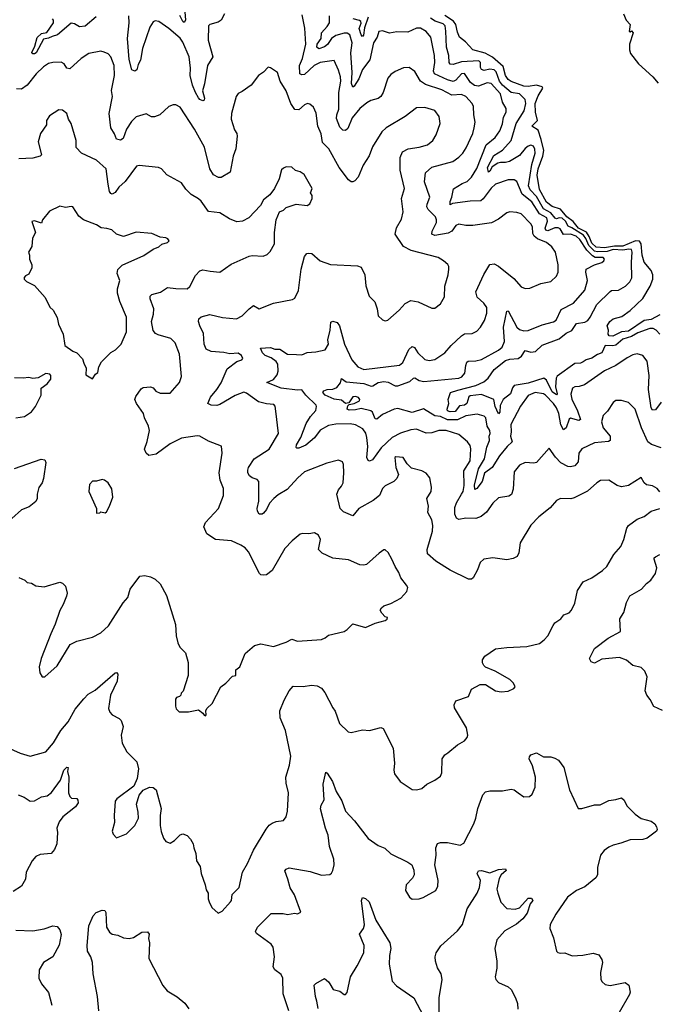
# Model space of a CAD drawing. Extents: x 2199565 to 2323334, y 894172 to 1018966.
# Tile 295 of 440: x 2264891 to 2269398, y 946690 to 953648. Entities that reach past the tile are written whole.
import ezdxf

# ---------------------------------------------------------------- set-up
doc = ezdxf.new("R2010")
doc.units = 0

msp = doc.modelspace()

# ---------------------------------------------------------------- linework, layer by layer
at = {"layer": '0CON10XD'}
for points in [[(2265431.7, 953668.3), (2265355, 953603.3), (2265315, 953597.5), (2265279.5, 953619.5), (2265255, 953623.5), (2265158.6, 953541.4), (2265119.8, 953530.2), (2265095, 953517.9), (2265059.3, 953510.7), (2265008.9, 953415), (2264995, 953406.2), (2264985, 953407.5), (2264977.4, 953417.4), (2264999, 953461), (2265015, 953523.2), (2265045, 953551.9), (2265082.5, 953557.5), (2265129.1, 953625), (2265129.2, 953645), (2265123.3, 953653.3)], [(2266339.3, 953690.7), (2266316, 953645), (2266295, 953630.8), (2266236.1, 953613.9), (2266226, 953604), (2266223.8, 953503.8), (2266256.9, 953385), (2266218.2, 953325), (2266197.3, 953195), (2266183.3, 953145), (2266196.9, 953093.1), (2266195, 953080), (2266185.4, 953074.6), (2266165, 953083.3), (2266156.2, 953095), (2266133, 953133), (2266113.1, 953185), (2266096.7, 953255), (2266098, 953305), (2266089.4, 953385), (2266045, 953490.6), (2266025, 953518.5), (2265946.5, 953585), (2265875, 953635.3), (2265848.9, 953641.1), (2265835, 953632.2), (2265811.3, 953595), (2265759.2, 953445), (2265745, 953361.2), (2265729.1, 953330.9), (2265720, 953295), (2265705, 953284.4), (2265683.8, 953295), (2265665, 953367.5), (2265653.5, 953515), (2265666.1, 953625), (2265661.8, 953675)], [(2266057.7, 953705), (2266062.3, 953645), (2266055, 953629.2), (2266045, 953636.5), (2266022.1, 953677.9)], [(2266847, 951283), (2266885, 951280), (2266922.4, 951297.6), (2266985, 951300.5), (2267050, 951315), (2267073.1, 951355), (2267069.2, 951385), (2267085.7, 951455), (2267090, 951510), (2267105, 951518.8), (2267135, 951508), (2267152.5, 951485), (2267187.7, 951355), (2267239.5, 951245), (2267281.4, 951195), (2267325, 951175.5), (2267575, 951207.5), (2267599.4, 951225), (2267641.6, 951318.4), (2267665, 951338.1), (2267681.4, 951331.4), (2267705.5, 951295), (2267755, 951246.9), (2267785, 951240), (2267825, 951247.8), (2267897, 951293), (2267941.4, 951345), (2268015.3, 951414.7), (2268035, 951428.9), (2268088.7, 951431.3), (2268123.5, 951446.5), (2268149.2, 951475), (2268176.2, 951523.8), (2268193.1, 951575), (2268192.5, 951615), (2268172.9, 951645), (2268125, 951687.5), (2268115.5, 951725), (2268171.3, 951848.7), (2268215, 951917.5), (2268245, 951923.1), (2268276.7, 951906.7), (2268385, 951820.6), (2268435, 951760), (2268465, 951749.4), (2268497.9, 951752.1), (2268575, 951783.1), (2268645, 951797.8), (2268685.6, 951835), (2268696.4, 951865), (2268698.2, 951915), (2268678.1, 952005), (2268652.3, 952042.3), (2268615, 952073.1), (2268550.6, 952100.6), (2268528.3, 952118.3), (2268518.6, 952138.6), (2268516.5, 952185), (2268505.4, 952205.4), (2268435.4, 952275.4), (2268405, 952286.7), (2268355, 952289.4), (2268335, 952284.3), (2268275, 952239.5), (2268226.2, 952213.8), (2268095, 952192.9), (2268045, 952192.9), (2267995, 952204.4), (2267974.3, 952195), (2267945.3, 952154.7), (2267921.1, 952138.9), (2267825, 952123.8), (2267803.7, 952133.7), (2267806.2, 952155), (2267836.9, 952215), (2267837.7, 952235), (2267830, 952255), (2267777.9, 952307.9), (2267769.6, 952325), (2267771.2, 952345), (2267790.5, 952395), (2267753.5, 952503.5), (2267758.6, 952565), (2267805, 952607.1), (2267953, 952647), (2267995, 952675.7), (2268024.6, 952705.4), (2268048.1, 952741.9), (2268095.4, 952845), (2268103, 952883), (2268111.9, 952925), (2268100.6, 952975), (2268098.9, 953035), (2268089.4, 953055), (2268045, 953105.5), (2268015, 953119.1), (2267945, 953114.1), (2267875, 953152.1), (2267759.7, 953189.7), (2267723.3, 953213.3), (2267685, 953281.4), (2267645, 953310.8), (2267605, 953307.5), (2267545, 953282.5), (2267515, 953262), (2267494.6, 953235.4), (2267461.1, 953135), (2267445, 953105.8), (2267425, 953090.5), (2267373.8, 953076.2), (2267345, 953060.6), (2267295, 953021.1), (2267241.8, 952955), (2267209.8, 952880.2), (2267195, 952864.2), (2267175, 952867.8), (2267155, 952888.9), (2267130.6, 952950.6), (2267132.1, 952975), (2267146.6, 953015), (2267147.5, 953135), (2267160.8, 953215), (2267158.9, 953245), (2267145, 953292.5), (2267115, 953359.2), (2267014.3, 953345.7), (2266971.8, 953325), (2266905, 953260), (2266885, 953258), (2266872, 953265), (2266868.4, 953325), (2266890.5, 953375), (2266914.2, 953475), (2266907.3, 953587.3), (2266887.8, 953682.2)], [(2267725, 953587.5), (2267695, 953588.1), (2267635, 953559.5), (2267557.1, 953562.9), (2267505, 953552), (2267455, 953568.8), (2267430, 953565), (2267418.6, 953525), (2267393.3, 953485), (2267365.5, 953365), (2267314.4, 953295.6), (2267289.2, 953230.8), (2267255, 953177.8), (2267245, 953171.9), (2267236.3, 953196.3), (2267242.1, 953275), (2267231.7, 953415), (2267241.9, 953485), (2267225, 953542.2), (2267205, 953553.9), (2267185, 953554.2), (2267125, 953536.3), (2267095, 953515.8), (2267066, 953474), (2267045, 953456), (2267005, 953443), (2266992.1, 953455), (2266995, 953475.9), (2267021.6, 953515), (2267024.2, 953555), (2267065, 953599.1), (2267080.6, 953625), (2267081.5, 953675)], [(2267354.9, 953665.1), (2267329.1, 953590.9), (2267320.9, 953539.1), (2267315, 953530.5), (2267305, 953541.1), (2267291.2, 953585), (2267304, 953624), (2267302, 953635), (2267292.8, 953642.8), (2267248.9, 953655)], [(2269415.4, 951425), (2269391.4, 951455), (2269368.8, 951465), (2269345, 951466.7), (2269260.4, 951435), (2269215, 951408.6), (2269155, 951391.3), (2269105, 951348.4), (2269085, 951342.6), (2269029.3, 951345), (2269006.2, 951293.8), (2268975, 951282.5), (2268935, 951257.1), (2268895, 951243.8), (2268875, 951229.6), (2268855, 951220.4), (2268815, 951217.7), (2268691.1, 951128.9), (2268684.5, 951115), (2268677.9, 951055), (2268690.4, 951005), (2268685, 950997.5), (2268655, 951018.4), (2268615, 951102), (2268595.4, 951115.4), (2268485, 951080.2), (2268387.3, 951062.7), (2268373.7, 951046.3), (2268361.4, 951005), (2268309.4, 950965), (2268287.6, 950922.4), (2268285.3, 950874.7), (2268275, 950862.5), (2268252.5, 950915), (2268242.9, 950965), (2268155, 950998.9), (2268075, 950990.6), (2268067.2, 950982.8), (2268052.5, 950935), (2268035, 950923.3), (2268000.7, 950919.3), (2267970.3, 950879.7), (2267935, 950877.8), (2267916, 950885), (2267912.5, 950895), (2267924.2, 950935), (2267920, 950965), (2267936.7, 951015), (2267989.4, 951029.4), (2268115, 951062.3), (2268171.7, 951088.3), (2268203.5, 951115), (2268244.8, 951175.2), (2268325, 951239.4), (2268355, 951249.6), (2268415.7, 951255), (2268438.3, 951271.7), (2268465, 951310.6), (2268505, 951298.8), (2268537.4, 951302.6), (2268585, 951348.1), (2268705, 951394.1), (2268755, 951432.9), (2268795, 951451.6), (2268828.2, 951501.8), (2268885, 951511.8), (2268906.6, 951523.4), (2268924.8, 951545.2), (2268971.8, 951635), (2269065, 951727.5), (2269075.5, 951734.5), (2269125, 951736.4), (2269174.3, 951765), (2269204.3, 951795), (2269218.9, 951825), (2269214.8, 951934.8), (2269220.6, 952005), (2269215.4, 952025.4), (2269197.5, 952027.5), (2269155, 952018.8), (2269085.4, 952025.4), (2269045, 952010.9), (2268975, 952007.6), (2268955, 952012.4), (2268913.5, 952053.5), (2268892.7, 952102.7), (2268875.8, 952125.8), (2268795, 952177.4), (2268768.3, 952188.3), (2268748.4, 952225), (2268725, 952244.9), (2268705, 952247.2), (2268685, 952241.3), (2268675.7, 952245.7), (2268645, 952284.2), (2268595, 952312.3), (2268545, 952398.4), (2268498.5, 952445), (2268487.9, 952475), (2268510.9, 952625), (2268534.3, 952704.3), (2268533.7, 952733.7), (2268522.9, 952755), (2268505, 952760.9), (2268485, 952754), (2268465, 952737.9), (2268425, 952687.7), (2268353.1, 952646.9), (2268325, 952639.6), (2268290.1, 952640.1), (2268271.1, 952635), (2268230.4, 952609.6), (2268215, 952577.9), (2268205, 952572), (2268197.6, 952605), (2268241.6, 952688.4), (2268305, 952725.9), (2268366.2, 952795), (2268400.6, 952915), (2268457.8, 953005), (2268467.9, 953055), (2268465.2, 953085.2), (2268425.1, 953125.1), (2268365, 953133.2), (2268305, 953185.2), (2268283.8, 953213.8), (2268259.2, 953279.2), (2268246, 953295), (2268215, 953298), (2268175, 953289.2), (2268155.8, 953295.8), (2268149.6, 953309.6), (2268148.9, 953345), (2268137.9, 953357.9), (2268015, 953349.5), (2267955, 953332.2), (2267933.5, 953333.5), (2267925.9, 953345), (2267924.8, 953395), (2267908.4, 953455), (2267903.2, 953566.8), (2267897.9, 953605), (2267885, 953619.8), (2267828.4, 953638.4), (2267795, 953659.4)], [(2269415, 951562.6), (2269355, 951530), (2269305, 951523.4), (2269195, 951446.5), (2269145, 951442.7), (2269085, 951411.9), (2269057.5, 951415), (2269050, 951425), (2269052.5, 951455), (2269043.3, 951485), (2269062, 951515), (2269086.2, 951535), (2269148.2, 951551.8), (2269206, 951594), (2269295, 951678.9), (2269348.4, 951765), (2269366.5, 951815), (2269367.4, 951845), (2269354, 951875), (2269305.8, 951935.8), (2269290.8, 951985), (2269283.1, 952065), (2269272.5, 952082.5), (2269245, 952085.5), (2269155, 952047), (2269095, 952047.8), (2269025, 952035.1), (2268965, 952039.9), (2268935, 952068.3), (2268916.3, 952116.3), (2268896.7, 952146.7), (2268841.5, 952175), (2268803.3, 952223.3), (2268758.5, 952255), (2268715, 952309.4), (2268655, 952327.9), (2268615, 952360), (2268565, 952449.5), (2268550.2, 952550.2), (2268555, 952594.4), (2268588.8, 952685), (2268595.2, 952725), (2268578.1, 952801.9), (2268556.9, 952866.9), (2268512, 952895), (2268551.4, 952935), (2268537.9, 952995), (2268535, 953056.7), (2268555, 953110.9), (2268589.2, 953165), (2268585.5, 953175), (2268545, 953185.9), (2268485, 953177), (2268455, 953178.6), (2268365, 953210.4), (2268344.8, 953225), (2268325, 953253.9), (2268308, 953318), (2268234, 953384), (2268181.3, 953411.3), (2268094.3, 953435), (2268042.6, 953492.6), (2268000.8, 953525), (2267985, 953560), (2267973.8, 953615), (2267957.4, 953637.4), (2267897.5, 953677.5)], [(2269159.3, 953689.3), (2269178.8, 953645), (2269207.5, 953615), (2269200, 953565), (2269207.5, 953562.5), (2269215, 953570), (2269227.5, 953555), (2269202.9, 953475), (2269201.4, 953435), (2269209.7, 953409.7), (2269265, 953335.5), (2269366.9, 953245), (2269405, 953200.8)], [(2269425, 950945.4), (2269385, 950892.5), (2269365, 950888.1), (2269354.7, 950905), (2269335.3, 951035), (2269341.1, 951135), (2269325.6, 951235), (2269295, 951276), (2269255, 951288.1), (2269225, 951280.6), (2269185, 951259.4), (2269106, 951204), (2269025, 951166.4), (2268882.9, 951067.1), (2268845.6, 951055.6), (2268815.9, 951054.1), (2268800, 951045), (2268786.9, 951003.1), (2268794.3, 950965.7), (2268834, 950885), (2268855, 950823.3), (2268844.5, 950815.5), (2268785, 950831.8), (2268775, 950824.4), (2268755, 950764.5), (2268735, 950748.9), (2268715.7, 950785), (2268702.2, 950865), (2268685, 950906.6), (2268665, 950936.2), (2268608.9, 950995), (2268595, 951003.5), (2268535, 951014.6), (2268485, 950993.1), (2268432.3, 950917.7), (2268362.6, 950787.4), (2268364.8, 950735), (2268359.8, 950705), (2268372.2, 950665), (2268336.6, 950633.4), (2268282.9, 950567.1), (2268232, 950485), (2268176.7, 950443.3), (2268161, 950385), (2268123.5, 950335), (2268108.6, 950328.6), (2268105, 950359.2), (2268135, 950473.8), (2268176.9, 950545), (2268192.7, 950627.3), (2268211.2, 950675), (2268210, 950705), (2268216.4, 950725), (2268214.1, 950745), (2268195.4, 950775), (2268185.5, 950835), (2268175, 950847.5), (2268125, 950860.5), (2268045, 950849.1), (2267985, 950819.7), (2267915, 950820.6), (2267865, 950844.6), (2267825, 950848.5), (2267745, 950897.5), (2267665, 950872.7), (2267565, 950901.4), (2267537.5, 950895), (2267455, 950858.5), (2267415, 950824.4), (2267405, 950826.9), (2267385.4, 950875), (2267374.1, 950884.1), (2267305, 950900.5), (2267265, 950891.3), (2267220.1, 950890.1), (2267205.6, 950895.6), (2267210.5, 950919.5), (2267220, 950930), (2267255, 950936.2), (2267292.2, 950955), (2267295.4, 950965), (2267285, 950978.2), (2267265, 950984.7), (2267245, 950982.1), (2267218.3, 950941.7), (2267195, 950935.5), (2267165, 950958.6), (2267115, 950967), (2267050, 950995), (2267034, 951015), (2267041.2, 951025), (2267065, 951034.5), (2267105, 951036.9), (2267131.9, 951048.1), (2267158.3, 951081.7), (2267165, 951111.9), (2267198.3, 951088.3), (2267325, 951076.7), (2267375, 951059.5), (2267388.3, 951061.7), (2267425, 951085.2), (2267465, 951091.6), (2267495, 951086.1), (2267545, 951062), (2267565, 951060.8), (2267648.8, 951091.2), (2267675, 951115.6), (2267685, 951116.7), (2267715, 951097.5), (2267747.3, 951092.7), (2267995, 951115.5), (2268015.7, 951125), (2268038.4, 951151.6), (2268045.4, 951205), (2268052.9, 951227.1), (2268062, 951235), (2268115, 951236.5), (2268155, 951246.6), (2268275, 951312.1), (2268300.9, 951335), (2268318.2, 951375), (2268310.8, 951475), (2268335, 951588.8), (2268345, 951590), (2268406.2, 951475), (2268425, 951459.7), (2268455, 951449.1), (2268485, 951451.4), (2268585, 951492.2), (2268665, 951512.3), (2268684.4, 951525), (2268719.7, 951600.3), (2268805, 951644.4), (2268885, 951736), (2268904.5, 951805), (2268892.2, 951865), (2268895.8, 951885), (2268955, 951916.9), (2269007.2, 951932.8), (2269021.2, 951945), (2269026, 951955), (2269015, 951967.8), (2268958.5, 951968.5), (2268939.3, 951979.3), (2268900, 952020), (2268851.2, 952095), (2268825, 952119.6), (2268785, 952132.9), (2268735, 952131), (2268711.1, 952171.1), (2268698.2, 952178.2), (2268675, 952176.4), (2268625, 952156.6), (2268610.2, 952160.2), (2268605.6, 952175), (2268621.9, 952225), (2268618, 952248), (2268565.8, 952275.8), (2268510.7, 952360.7), (2268443.9, 952415), (2268405.3, 952505.3), (2268387.5, 952517.5), (2268345, 952516.2), (2268254.4, 952485), (2268225, 952458.5), (2268167.9, 952382.1), (2268151, 952369), (2268076, 952366), (2267951.1, 952348.9), (2267935, 952340), (2267933.1, 952363.1), (2267946.8, 952393.2), (2267957.4, 952452.6), (2268018.7, 952491.3), (2268055, 952505.7), (2268085, 952535.7), (2268123, 952597), (2268189.2, 952765), (2268253, 952817), (2268285, 952861.9), (2268305, 952912), (2268311.4, 952958.6), (2268329.1, 952995), (2268330, 953020), (2268303.2, 953065), (2268291, 953125), (2268225, 953197.1), (2268195, 953201.1), (2268135, 953178.6), (2268105, 953182.3), (2268078.6, 953205), (2268035, 953268.8), (2268013.5, 953266.5), (2267975, 953221.3), (2267955, 953212.5), (2267915, 953223.8), (2267822.7, 953265), (2267815.7, 953285), (2267826.7, 953345), (2267823.1, 953395), (2267798.5, 953525), (2267765, 953564.4), (2267725, 953587.5)], [(2269415, 950312.5), (2269396.7, 950335), (2269365, 950354), (2269322, 950362), (2269306.4, 950376.4), (2269285, 950412.5), (2269195, 950357.5), (2269145, 950346.2), (2269115, 950356.2), (2269055, 950393.8), (2268997.7, 950392.3), (2268970, 950375), (2268905, 950316), (2268810.7, 950269.3), (2268786.6, 950263.4), (2268715, 950263.8), (2268685, 950250), (2268641.7, 950198.3), (2268560.8, 950135), (2268505, 950075.8), (2268428.3, 949951.7), (2268419.7, 949880.3), (2268408, 949855), (2268380.3, 949839.7), (2268335, 949830.9), (2268235, 949846.5), (2268172.8, 949837.2), (2268146.8, 949813.2), (2268128.3, 949761.7), (2268097.1, 949705), (2268085, 949694.4), (2268063.8, 949693.8), (2267935, 949758.5), (2267832.8, 949822.8), (2267774.6, 949874.6), (2267772.5, 949905), (2267808.2, 950035), (2267811.5, 950075), (2267803.8, 950115), (2267775.5, 950165), (2267781.2, 950211.2), (2267770, 950265), (2267800, 950315), (2267802, 950345), (2267790.5, 950410.5), (2267765, 950443.8), (2267735, 950461.2), (2267660.3, 950480.3), (2267629.7, 950509.7), (2267601.2, 950555), (2267549.8, 950560.2), (2267543.9, 950555), (2267550.5, 950485), (2267569.2, 950435), (2267556, 950405), (2267535.5, 950384.5), (2267475, 950355.4), (2267456.2, 950335), (2267433.8, 950286.2), (2267390.2, 950249.8), (2267288, 950195), (2267245, 950142), (2267180.6, 950170.6), (2267156.9, 950195), (2267132.5, 950295), (2267144.4, 950325), (2267165, 950350.8), (2267177.5, 950375), (2267183.1, 950445), (2267180.8, 950505), (2267174.1, 950524.1), (2267145, 950535.8), (2267062.5, 950515), (2266905, 950452.5), (2266858.1, 950411.9), (2266781.7, 950328.3), (2266718.8, 950291.2), (2266687.8, 950265), (2266658, 950232), (2266635, 950186), (2266615, 950162), (2266605, 950154.3), (2266583.8, 950155), (2266572.5, 950175), (2266570.6, 950195), (2266581.1, 950245), (2266581.9, 950385), (2266569.4, 950399.4), (2266535, 950411.4), (2266516, 950425), (2266504, 950445), (2266504.2, 950465), (2266508.6, 950485), (2266548.6, 950545), (2266655, 950614.2), (2266720.8, 950725), (2266700.8, 950880.8), (2266698, 950918), (2266688.8, 950928.8), (2266635, 950933.5), (2266578.7, 950948.7), (2266495, 951009.5), (2266475, 951016.9), (2266415, 950993.3), (2266305, 950928.6), (2266285, 950922.9), (2266245, 950924.4), (2266220, 950935), (2266239.1, 950980.9), (2266284.8, 951035.2), (2266315, 951083.1), (2266358.2, 951181.8), (2266427.3, 951232.7), (2266462.5, 951245), (2266468, 951255), (2266458.8, 951275), (2266435, 951290.8), (2266377.7, 951287.7), (2266335, 951297.1), (2266245, 951303.1), (2266210.3, 951320.3), (2266196, 951355), (2266191.7, 951431.7), (2266164.2, 951484.2), (2266156, 951515), (2266158, 951535), (2266175, 951548), (2266235, 951564.4), (2266324.6, 951544.6), (2266424.5, 951535.5), (2266464.2, 951555), (2266513.8, 951606.2), (2266545, 951628), (2266585, 951604), (2266685, 951645.6), (2266819.1, 951670.9), (2266835, 951680), (2266862.2, 951735), (2266881.5, 951885), (2266904.4, 951975), (2266921.2, 951995), (2266935, 951999.4), (2266956.2, 951995), (2267015, 951944.3), (2267088.3, 951918.3), (2267278.6, 951908.6), (2267305, 951900), (2267331.4, 951845), (2267337.9, 951767.9), (2267361.4, 951695), (2267401.2, 951655), (2267418.8, 951605), (2267426.2, 951555), (2267456.4, 951526.4), (2267475, 951520), (2267492.5, 951525), (2267574.6, 951595.4), (2267616.3, 951643.7), (2267655, 951663.3), (2267707.5, 951655), (2267805, 951608.8), (2267825, 951610), (2267865, 951640), (2267895, 951690), (2267896.7, 951765), (2267920.6, 951845), (2267925.6, 951885), (2267925.6, 951905), (2267917.9, 951917.9), (2267888, 951945), (2267848.4, 951968.4), (2267658.2, 952018.2), (2267603.8, 952045), (2267545, 952133.3), (2267555, 952176.7), (2267590.6, 952239.4), (2267601.7, 952291.7), (2267590, 952385), (2267611.1, 952455), (2267580, 952585), (2267580.4, 952675), (2267598.1, 952715), (2267636.5, 952736.5), (2267715, 952746.7), (2267775, 952763.3), (2267810.8, 952795), (2267835.7, 952835), (2267863.1, 952915), (2267857.5, 952965), (2267825, 953005.7), (2267755, 953028.1), (2267695, 953026), (2267616.6, 952963.4), (2267481.2, 952885), (2267450, 952855), (2267385, 952750), (2267362.7, 952687.3), (2267318.6, 952621.4), (2267284.6, 952535.4), (2267260.8, 952509.2), (2267247.1, 952502.9), (2267235, 952502.5), (2267215, 952516), (2267150, 952605), (2267075.7, 952735.7), (2267031.4, 952781.4), (2267021.8, 952841.8), (2266999.5, 952895), (2266988, 952988), (2266969.1, 953029.1), (2266941.2, 953051.2), (2266925, 953056), (2266905, 953047.1), (2266865, 953011.9), (2266835, 953012.9), (2266806.8, 953055), (2266775.6, 953145), (2266732, 953215), (2266714.1, 953274.1), (2266665, 953307.5), (2266648.3, 953311.7), (2266615, 953277.5), (2266580, 953255), (2266527.5, 953185), (2266465, 953140), (2266435, 953126), (2266420.8, 953105), (2266387.5, 952985), (2266385.7, 952945), (2266410.3, 952870.3), (2266426.9, 952845), (2266429.4, 952825), (2266420, 952735), (2266401.4, 952685), (2266379.7, 952570.3), (2266315.9, 952534.1), (2266296, 952534), (2266262.2, 952552.2), (2266235, 952594), (2266197.2, 952747.2), (2266126.7, 952875), (2266025, 953031.2), (2265995, 953047.5), (2265975, 953047.5), (2265945, 953036), (2265881.2, 952975), (2265845, 952960.8), (2265822.3, 952962.3), (2265785, 952984.2), (2265715, 952962.9), (2265682.1, 952927.9), (2265646.9, 952875), (2265622.4, 952807.6), (2265605, 952797.1), (2265575, 952803.3), (2265562.6, 952842.6), (2265536.5, 952885), (2265523.8, 952985), (2265546.7, 953105), (2265541.3, 953148.7), (2265562.2, 953255), (2265560, 953325), (2265536.4, 953386.4), (2265516.1, 953406.1), (2265489.2, 953419.2), (2265465, 953425.6), (2265380.2, 953409.8), (2265325, 953374.3), (2265245, 953300.8), (2265224, 953305), (2265205, 953336.7), (2265185, 953348), (2265125, 953346.7), (2265095, 953337.8), (2265058.6, 953315), (2265008.9, 953265), (2264944.6, 953185.4), (2264905, 953158), (2264869.7, 953159.7)], [(2266205, 948730), (2266210, 948735), (2266207.5, 948765), (2266215, 948780), (2266252.5, 948815), (2266312.5, 948935), (2266349.3, 948960.7), (2266395, 949010), (2266420, 949015), (2266420, 949055), (2266446.7, 949075), (2266485, 949170), (2266550, 949225), (2266595, 949236.7), (2266685, 949218), (2266775, 949250), (2266815, 949271.2), (2266855, 949256.2), (2267025, 949268.8), (2267050.7, 949279.3), (2267075, 949300), (2267185, 949326), (2267205, 949338), (2267245, 949378.8), (2267335, 949353.3), (2267405, 949383.3), (2267475, 949402.5), (2267488.3, 949411.7), (2267490, 949425), (2267475, 949427.5), (2267451.2, 949455), (2267440, 949475), (2267448.3, 949491.7), (2267465, 949506), (2267515, 949523.3), (2267585, 949561.2), (2267628.3, 949608.3), (2267633.8, 949635), (2267625, 949652.5), (2267584.3, 949704.3), (2267571.7, 949741.7), (2267544.5, 949784.5), (2267522.9, 949835), (2267495, 949883.8), (2267475, 949902), (2267465, 949902), (2267432.1, 949877.9), (2267342.7, 949797.3), (2267325, 949792.5), (2267295, 949795.8), (2267215, 949832.5), (2267105, 949843.1), (2267028.6, 949878.6), (2267004.3, 949905), (2267018.5, 949975), (2267004.4, 950005), (2266975, 950022.2), (2266935, 950014), (2266891.7, 950018.3), (2266875, 950013.3), (2266816.7, 949965), (2266765, 949911.2), (2266675, 949755.7), (2266635.4, 949724.6), (2266615, 949721.9), (2266595.7, 949725.7), (2266585.6, 949735.6), (2266508.3, 949888.3), (2266485, 949915.8), (2266453.8, 949935), (2266387.5, 949965), (2266275, 949975.8), (2266214, 950015), (2266192, 950065), (2266203.8, 950095), (2266295.7, 950195), (2266331.9, 950285), (2266331.9, 950335), (2266308.1, 950395), (2266301.1, 950445), (2266322, 950585), (2266317.5, 950635), (2266225, 950670.8), (2266165, 950705.8), (2266145, 950707.5), (2266035, 950692.2), (2265955, 950652.2), (2265855, 950577.5), (2265805, 950568.8), (2265785.9, 950585.9), (2265774.2, 950614.2), (2265792.6, 950667.4), (2265808.9, 950745), (2265801.9, 950775), (2265774.4, 950834.4), (2265767.1, 950865), (2265716, 950935), (2265706.2, 950965), (2265713.3, 950985), (2265750.5, 951039.5), (2265765, 951050), (2265815, 951053.3), (2265835, 951046.2), (2265854.4, 951024.4), (2265885, 951008), (2265955, 951008.8), (2266021.2, 951085), (2266034.2, 951125.8), (2266021.9, 951285), (2265989.4, 951365), (2265960, 951395), (2265870.6, 951420.6), (2265850.7, 951430.7), (2265835, 951451.2), (2265823.8, 951515), (2265837.2, 951567.2), (2265839.6, 951605), (2265814.5, 951675), (2265814.3, 951695), (2265825, 951705.7), (2265886.3, 951723.7), (2265935, 951756.9), (2265995, 951747.8), (2266075, 951747.1), (2266095, 951764), (2266135, 951840), (2266165, 951874), (2266185, 951880), (2266238.1, 951871.9), (2266305, 951864.3), (2266385, 951921.1), (2266512.6, 951977.4), (2266535, 951981.9), (2266612.3, 951977.7), (2266641.7, 951988.3), (2266660.9, 952009.1), (2266691.4, 952065), (2266692, 952145), (2266704.2, 952235), (2266728.3, 952291.7), (2266755, 952303.3), (2266775, 952321.2), (2266845, 952343.8), (2266923.6, 952336.4), (2266943, 952347), (2266958.8, 952385), (2266958.8, 952405), (2266945.8, 952425), (2266957.5, 952455), (2266901.2, 952555), (2266875, 952573.8), (2266841.7, 952581.7), (2266815, 952606.2), (2266775, 952607.5), (2266755, 952600), (2266743, 952587), (2266726.4, 952523.6), (2266692.5, 952455), (2266658.3, 952411.7), (2266614.3, 952375.7), (2266594.3, 952335.7), (2266512.1, 952247.9), (2266465.5, 952224.5), (2266425, 952218.9), (2266375, 952240), (2266305, 952284.3), (2266225, 952292.5), (2266174.2, 952365), (2266155, 952382.9), (2266102.8, 952412.8), (2266065, 952450.8), (2266035, 952495.8), (2265931.7, 952551.7), (2265893.8, 952595), (2265873.4, 952603.4), (2265735, 952618), (2265717.3, 952612.7), (2265635.9, 952504.1), (2265592.2, 952465), (2265565, 952426.2), (2265545, 952416), (2265535, 952420), (2265526, 952435), (2265516, 952485), (2265502.9, 952595), (2265433.3, 952655), (2265328, 952705), (2265291.1, 952745), (2265290.6, 952795), (2265255.8, 952915), (2265236, 952945), (2265223.8, 952985), (2265195, 953008.8), (2265168.3, 953011.7), (2265101.8, 952968.2), (2265081.4, 952935), (2265080.8, 952905), (2265038.6, 952845), (2265022.9, 952785), (2265045, 952693.3), (2265035.6, 952684.4), (2264985, 952670.8), (2264885, 952664.4)], [(2265405, 951110), (2265427, 951143), (2265442.5, 951155), (2265450, 951195), (2265469.7, 951230.3), (2265535, 951297.1), (2265568.8, 951315), (2265607.5, 951355), (2265646.8, 951443.2), (2265646.4, 951546.4), (2265598, 951658), (2265583.5, 951715), (2265583, 951747), (2265598.1, 951805), (2265579.4, 951855), (2265585, 951883.8), (2265615, 951914.3), (2265767.9, 951982.1), (2265835, 952026.2), (2265875, 952043.3), (2265895, 952062.5), (2265935, 952073.3), (2265946.7, 952085), (2265939.3, 952099.3), (2265925, 952107.5), (2265885, 952112.5), (2265826.4, 952136.4), (2265715, 952148), (2265625, 952116.2), (2265575, 952132), (2265542.3, 952162.3), (2265506.2, 952173.8), (2265467.7, 952177.7), (2265435, 952197.5), (2265343.4, 952233.4), (2265310.5, 952260.5), (2265266.7, 952325), (2265255, 952328.8), (2265215, 952320), (2265175, 952330), (2265102.5, 952295), (2265052.5, 952235), (2265045, 952210), (2264995, 952226.7), (2264977.5, 952222.5), (2265002.5, 952145), (2264981.2, 952105), (2264976.2, 952045), (2264953.3, 952005), (2264961.2, 951985), (2264960, 951955), (2264976, 951915), (2264976, 951895), (2264955, 951850), (2264931.7, 951838.3), (2264922.5, 951827.5), (2264922.5, 951815), (2264939.3, 951799.3), (2264995, 951770), (2265071.2, 951685), (2265105, 951616.7), (2265126.8, 951596.8), (2265156, 951545), (2265165.9, 951495.9), (2265198.8, 951425), (2265210, 951345), (2265265.9, 951305.9), (2265295, 951293.3), (2265335, 951252.5), (2265345, 951220), (2265360, 951185), (2265359.3, 951139.3), (2265405, 951110)], [(2269425, 950621.9), (2269356.1, 950646.1), (2269332.2, 950665), (2269286.1, 950765), (2269241.9, 950895), (2269195, 950942.5), (2269145, 950958), (2269105, 950956.2), (2269086.1, 950943.9), (2269047.2, 950882.8), (2269015, 950851.2), (2269004.4, 950805.6), (2269016.5, 950765), (2269064.5, 950705), (2269066.2, 950673.8), (2269052.9, 950667.1), (2268955, 950657.5), (2268865, 950615.8), (2268843.8, 950586.2), (2268839.2, 950525), (2268815, 950496.4), (2268785, 950488.2), (2268765, 950490.5), (2268716.9, 950516.9), (2268677.5, 950557.5), (2268635, 950620), (2268545, 950520), (2268525, 950514), (2268465, 950519.4), (2268425, 950501.4), (2268387.4, 950452.6), (2268380, 950330), (2268368.1, 950291.9), (2268349.1, 950280.9), (2268275, 950269.2), (2268235, 950232.5), (2268190.9, 950169.1), (2268153.6, 950136.4), (2268115, 950123.8), (2268045.9, 950125.9), (2267995, 950116.2), (2267980, 950125), (2267966.2, 950155), (2267968.2, 950201.8), (2267979.1, 950235), (2268015, 950294.4), (2268025.3, 950315), (2268032.7, 950357.3), (2268030.4, 950459.6), (2268075, 950530), (2268081.2, 950615), (2268075, 950638.8), (2268057.5, 950665), (2267995, 950718), (2267905, 950745.4), (2267855, 950745.5), (2267805, 950728.1), (2267765, 950726.7), (2267695, 950755.5), (2267655, 950750), (2267583.7, 950726.3), (2267523.9, 950696.1), (2267446.6, 950623.4), (2267385, 950538.8), (2267365, 950529.4), (2267353.8, 950533.8), (2267343.9, 950553.9), (2267352.6, 950632.6), (2267345.2, 950695.2), (2267337.3, 950727.3), (2267316.8, 950756.8), (2267265.6, 950785.6), (2267226.6, 950793.4), (2267125, 950789.4), (2267075, 950779.7), (2267015, 950746.6), (2266975.5, 950694.5), (2266915, 950642.6), (2266865, 950619.4), (2266850.7, 950620.7), (2266846, 950626), (2266849, 950645), (2266878.8, 950695), (2266916.2, 950795), (2266945.9, 950844.1), (2266985, 950886.2), (2266990.4, 950915), (2266986.2, 950925), (2266914.3, 950994.3), (2266885, 951031.9), (2266855, 951029.9), (2266740, 951045), (2266637.5, 951085), (2266684.7, 951105.3), (2266711.6, 951138.4), (2266719.4, 951165), (2266715.7, 951215), (2266705, 951232.5), (2266668.8, 951258.8), (2266625.6, 951275), (2266608.1, 951295), (2266593, 951327), (2266665, 951332.4), (2266695, 951320), (2266729.7, 951319.7), (2266785, 951285.8), (2266847, 951283)], [(2264865, 950834), (2264925, 950844), (2264975, 950876.2), (2265002.5, 950915), (2265042, 950995), (2265042.5, 951045), (2265086, 951074), (2265111.7, 951108.3), (2265111.2, 951135), (2265104.1, 951144.1), (2265075, 951148.8), (2265021.7, 951118.3), (2264985, 951112), (2264955, 951118.8), (2264915, 951114), (2264855, 951118)], [(2264855, 950476.7), (2265043, 950543), (2265068.8, 950538.8), (2265075, 950520), (2265059.2, 950405), (2265051.2, 950375), (2265027.7, 950342.3), (2265014, 950295), (2265013.8, 950265), (2265005, 950243.8), (2264958.8, 950205), (2264905, 950185.8), (2264835, 950124.3)], [(2265435, 950160), (2265457, 950163), (2265465, 950170), (2265495, 950162.5), (2265505, 950170), (2265525, 950210), (2265550, 950275), (2265543.6, 950333.6), (2265516.7, 950375), (2265490, 950395), (2265475, 950400), (2265435, 950387.5), (2265405, 950386.7), (2265385.6, 950364.4), (2265378.9, 950315), (2265433.3, 950195), (2265435, 950160)], [(2266295, 947333.3), (2266321.7, 947348.3), (2266381.2, 947415), (2266388, 947425), (2266394.3, 947465.7), (2266442, 947515), (2266465.8, 947625), (2266502, 947685), (2266545, 947780), (2266632.4, 947927.6), (2266654.6, 947955.4), (2266675, 947970), (2266705, 947981.9), (2266755, 947990), (2266776, 948015), (2266784.1, 948055.9), (2266791.2, 948185), (2266773.7, 948253.7), (2266773.6, 948295), (2266798.8, 948381.2), (2266806.8, 948445), (2266771.2, 948625), (2266731.9, 948715), (2266731.2, 948765), (2266761.5, 948838.5), (2266795, 948906.2), (2266825, 948937.5), (2266895, 948936.7), (2266955, 948946.2), (2266995, 948940), (2267024.3, 948924.3), (2267048, 948895), (2267104.2, 948785), (2267121.7, 948761.7), (2267151.4, 948675), (2267213.3, 948615), (2267235, 948611.2), (2267315, 948630.8), (2267365, 948625.7), (2267445, 948645.6), (2267460.5, 948640.5), (2267530.2, 948500.2), (2267540, 948395), (2267535.8, 948345), (2267540, 948320), (2267581.2, 948265), (2267665, 948208), (2267695, 948206.2), (2267735, 948216.2), (2267770, 948245), (2267825, 948273.8), (2267865, 948303.3), (2267876.2, 948325), (2267878, 948425), (2267897.3, 948452.7), (2267917, 948467), (2267986.7, 948525), (2268035, 948552.5), (2268053.3, 948575), (2268058.3, 948591.7), (2268049.2, 948645), (2267964, 948785), (2267962.3, 948807.7), (2267973.8, 948835), (2268064.2, 948865.8), (2268085, 948917.5), (2268145, 948950), (2268185, 948950), (2268255, 948906.2), (2268295, 948898.8), (2268345, 948903.8), (2268385, 948922.5), (2268392.5, 948935), (2268380.7, 948960.7), (2268355.8, 948985.8), (2268253.3, 949045), (2268185, 949073.3), (2268172.5, 949085), (2268163.6, 949103.6), (2268163.3, 949125), (2268178.3, 949151.7), (2268255, 949202.5), (2268335, 949212.9), (2268475, 949218.6), (2268565, 949240), (2268598, 949265), (2268624.2, 949295), (2268662.2, 949367.8), (2268675, 949386), (2268716.6, 949413.4), (2268737.8, 949442.2), (2268775, 949458), (2268791.2, 949475), (2268814.3, 949525), (2268834.6, 949615), (2268875, 949675.8), (2268935, 949704.2), (2269010.8, 949755), (2269041.9, 949785), (2269090.6, 949869.4), (2269141.1, 949925), (2269162.5, 949975), (2269181.9, 950055), (2269195.4, 950074.6), (2269255, 950119.2), (2269305, 950137.1), (2269355, 950174.2), (2269415, 950194.2)], [(2269435, 948767.1), (2269373.8, 948795), (2269348, 948845), (2269324.3, 948875), (2269313.1, 948905), (2269326.9, 949005), (2269310.6, 949045), (2269285, 949071.1), (2269225, 949085.6), (2269181.2, 949121.2), (2269131.9, 949141.9), (2269005, 949128.4), (2268955, 949101.1), (2268930.2, 949110.2), (2268920, 949135), (2268955, 949204.2), (2269051.5, 949278.5), (2269138.8, 949325), (2269134, 949415), (2269161.7, 949458.3), (2269180.7, 949530.7), (2269205, 949576.2), (2269286, 949625), (2269322, 949665), (2269352.1, 949687.9), (2269386, 949735), (2269394.2, 949775), (2269376.7, 949835), (2269376.7, 949845), (2269385, 949853.3), (2269415, 949868)], [(2264885, 949707.5), (2264926.9, 949686.9), (2264945, 949671.2), (2264975, 949666.2), (2265005, 949646.7), (2265065, 949640.8), (2265175, 949674), (2265195, 949666.2), (2265214, 949645), (2265225.8, 949595), (2265222.9, 949575), (2265199.2, 949515), (2265175, 949473.3), (2265143.1, 949376.9), (2265110.5, 949309.5), (2265043.3, 949135), (2265030, 949075), (2265033.6, 949033.6), (2265050, 949005), (2265070, 949005), (2265155, 949082.5), (2265247.7, 949232.3), (2265294.2, 949255.8), (2265405, 949284), (2265464.6, 949315.4), (2265518.1, 949365), (2265622, 949528), (2265655.7, 949565), (2265672.5, 949625), (2265740, 949715), (2265775, 949721.2), (2265815, 949712), (2265848, 949695), (2265885, 949661.2), (2265929.7, 949579.7), (2265992, 949375), (2265996.7, 949295), (2266010, 949245), (2266023.3, 949215), (2266062.5, 949175), (2266082.5, 949105), (2266082.5, 949015), (2266046.1, 948903.9), (2266031.7, 948888.3), (2266030, 948875), (2266020, 948865), (2266000.7, 948859.3), (2265993.6, 948846.4), (2265993, 948797), (2265998.3, 948778.3), (2266018.3, 948758.3), (2266045, 948756.7), (2266085, 948756.7), (2266155, 948772.5), (2266186.7, 948746.7), (2266195, 948732.5), (2266205, 948730)], [(2264775, 948520), (2264895, 948464.2), (2264964.2, 948444.2), (2265075, 948474), (2265130.9, 948539.1), (2265182.2, 948625), (2265235, 948686), (2265283.5, 948775), (2265345, 948850), (2265375, 948882.5), (2265425, 948910.6), (2265565, 949032), (2265575.7, 949035.7), (2265585, 949022.5), (2265581.4, 948975), (2265533.1, 948875), (2265519.7, 948779.7), (2265529.2, 948755), (2265545, 948736), (2265595, 948710), (2265608, 948695), (2265623, 948653), (2265608.3, 948591.7), (2265615.7, 948535), (2265648.6, 948475), (2265718.6, 948405), (2265731.4, 948355), (2265721.4, 948285), (2265697.8, 948232.2), (2265577.6, 948142.4), (2265565.8, 948125), (2265558, 948025), (2265560.6, 947975), (2265544.3, 947915), (2265552.7, 947892.7), (2265575, 947867.5), (2265645.7, 947894.3), (2265706.2, 947953.8), (2265731.5, 948005), (2265729.1, 948049.1), (2265716, 948105), (2265735, 948167.5), (2265765, 948202.5), (2265810, 948225), (2265835, 948223.3), (2265856.4, 948206.4), (2265890.6, 948075), (2265883.1, 948025), (2265884.4, 947955), (2265890.6, 947910.6), (2265907.1, 947865), (2265925, 947840), (2265955, 947830), (2265985, 947848), (2266025, 947888), (2266045, 947896), (2266074.3, 947884.3), (2266098, 947858), (2266117.1, 947825), (2266121.4, 947795), (2266136.5, 947756.5), (2266140.8, 947705), (2266165.8, 947665), (2266174.3, 947615), (2266202.5, 947535), (2266208.3, 947498.3), (2266222.5, 947475), (2266223.3, 947435), (2266230, 947415), (2266250, 947375), (2266295, 947333.3)], [(2266793.8, 946645), (2266752.9, 946765), (2266751.4, 946875), (2266740.3, 946900.3), (2266694, 946935), (2266682.5, 946955), (2266692.9, 947025), (2266682.2, 947095), (2266670, 947115), (2266565, 947191.2), (2266558, 947205), (2266572, 947235), (2266668.9, 947331.1), (2266752.7, 947332.7), (2266785, 947326), (2266835, 947333.8), (2266855, 947330), (2266878.3, 947341.7), (2266834, 947465), (2266804.2, 947514.2), (2266786.2, 947575), (2266766.1, 947633.9), (2266775, 947646.2), (2266795, 947653.8), (2266945, 947630), (2267025, 947602.2), (2267083, 947607), (2267095, 947616.2), (2267103.7, 947636.3), (2267114.5, 947675), (2267110.9, 947715), (2267080.8, 947805), (2267072.5, 947885), (2267053.1, 947935), (2267017.6, 948072.4), (2267021.3, 948098.7), (2267042.5, 948135), (2267035.6, 948245), (2267055, 948330), (2267065, 948323.3), (2267102.7, 948265), (2267128.9, 948195), (2267168.7, 948128.7), (2267193.3, 948055), (2267257.4, 947987.4), (2267355, 947862), (2267425, 947812.5), (2267472.9, 947792.9), (2267515, 947754), (2267635.6, 947695.6), (2267663.3, 947675), (2267678.3, 947638.3), (2267678.8, 947605), (2267667.3, 947582.7), (2267623.3, 947535), (2267617.5, 947495), (2267647, 947447), (2267665, 947432.5), (2267715, 947436.7), (2267743.9, 947446.1), (2267832.5, 947495), (2267848, 947525), (2267849.2, 947565), (2267826.9, 947675), (2267835.6, 947745), (2267833.2, 947796.8), (2267844.3, 947825.7), (2267865, 947834.2), (2267915, 947834.4), (2268005, 947815.7), (2268029.8, 947830.2), (2268101.1, 947965), (2268115.6, 948005), (2268129.4, 948075), (2268165, 948170), (2268185, 948191.2), (2268215, 948198), (2268305, 948198.1), (2268365, 948210), (2268387, 948207), (2268415, 948183.8), (2268455, 948156), (2268495, 948159.2), (2268514, 948175), (2268535.7, 948224.3), (2268538, 948295), (2268516.2, 948375), (2268493.3, 948425), (2268495, 948440), (2268505, 948452.5), (2268545, 948467.5), (2268595, 948439.2), (2268645, 948440), (2268675, 948430), (2268700, 948415), (2268738.6, 948365), (2268777.5, 948205), (2268840, 948075), (2268865, 948073.3), (2268955, 948100), (2268995, 948100), (2269055, 948131.2), (2269105, 948136.7), (2269145, 948150), (2269165, 948132.5), (2269184, 948094), (2269241.2, 948035), (2269285, 948002.5), (2269355, 947983.8), (2269380, 947965), (2269392.5, 947945), (2269396.7, 947925), (2269392.5, 947915), (2269327.5, 947865), (2269295, 947856), (2269207, 947853), (2269141.4, 947828.6), (2269085.6, 947814.4), (2269055, 947800), (2269023.7, 947776.3), (2268996.2, 947745), (2268976.4, 947656.4), (2268976.7, 947605), (2268963.3, 947585), (2268885, 947520), (2268827.5, 947495), (2268763.6, 947446.4), (2268681.7, 947328.3), (2268642, 947255), (2268638.8, 947225), (2268665, 947160), (2268686.7, 947065), (2268695, 947056.7), (2268715, 947051.2), (2268745, 947053.8), (2268796.1, 947033.9), (2268871.7, 947038.3), (2268945, 947050.8), (2268985, 947040), (2269005, 947007.5), (2269010.8, 946985), (2268995.7, 946915), (2269000, 946865), (2269009.5, 946849.5), (2269030.5, 946830.5), (2269065, 946822.5), (2269170, 946845), (2269196.7, 946825), (2269207.1, 946777.1), (2269201.4, 946758.6), (2269127.9, 946632.1)], [(2264879.7, 948169.7), (2264923.9, 948153.9), (2264965, 948126.7), (2264995, 948128.8), (2265045, 948156), (2265085.9, 948164.1), (2265115, 948186.2), (2265180, 948275), (2265203.5, 948345), (2265225, 948367.1), (2265233, 948363), (2265230, 948335), (2265238.9, 948295), (2265236.9, 948215), (2265236.9, 948185), (2265245, 948158.8), (2265257.7, 948147.7), (2265295, 948143.8), (2265302.9, 948132.9), (2265304.4, 948115), (2265285.6, 948085), (2265195.7, 948015), (2265170.9, 947979.1), (2265154, 947935), (2265158, 947905), (2265153.8, 947825), (2265137.5, 947785), (2265113.8, 947756.2), (2265035, 947748), (2265004.5, 947735.5), (2264978.6, 947705), (2264937.1, 947625), (2264931.2, 947575), (2264903.3, 947525), (2264845, 947488)], [(2267855.6, 946635.6), (2267856.7, 946735), (2267876.7, 946865), (2267871.4, 946905), (2267845, 946948.8), (2267830, 946995), (2267827.8, 947025), (2267835.5, 947054.5), (2267867, 947103), (2267985, 947208.6), (2268021.9, 947255), (2268053.3, 947365), (2268125.6, 947475), (2268142.2, 947515), (2268147.8, 947565), (2268125.8, 947615), (2268135, 947633.8), (2268155, 947636.9), (2268215, 947618.6), (2268275, 947643.3), (2268325, 947648.8), (2268328.8, 947635), (2268295, 947606), (2268280.9, 947579.1), (2268264.4, 947505), (2268270, 947475), (2268291.7, 947411.7), (2268335, 947366.7), (2268393.9, 947363.9), (2268425, 947372.9), (2268485, 947440), (2268509.5, 947439.5), (2268518, 947425), (2268500, 947400), (2268477.9, 947335), (2268446.7, 947295), (2268402.1, 947257.9), (2268320.1, 947209.9), (2268263.5, 947145), (2268250.5, 947085), (2268263.3, 946995), (2268263.3, 946945), (2268251.4, 946885), (2268255.8, 946865), (2268275.5, 946845.5), (2268343.8, 946813.8), (2268365, 946794.2), (2268396.9, 946735), (2268409.2, 946695), (2268412, 946655)], [(2267000.4, 946660.4), (2266992.8, 946712.8), (2266981.5, 946745), (2266972.5, 946825), (2266985, 946838), (2267045, 946872.5), (2267075, 946850), (2267083.8, 946835), (2267107.5, 946795), (2267155, 946783.3), (2267185, 946760), (2267195, 946760), (2267206.7, 946773.3), (2267228.5, 946885), (2267277.3, 946962.7), (2267324.3, 947055), (2267326.5, 947105), (2267292.5, 947185), (2267320.8, 947225), (2267327.6, 947252.4), (2267307.1, 947425), (2267315, 947446.2), (2267335, 947438.6), (2267360.6, 947415), (2267407.9, 947285), (2267507.5, 947125), (2267514.3, 947085), (2267504.5, 947035.5), (2267502.9, 946975), (2267524.4, 946855), (2267555, 946821.4), (2267678, 946735), (2267745.6, 946605.6)], [(2265368.5, 947105), (2265380.8, 947245), (2265410, 947315), (2265431.7, 947338.3), (2265475, 947356.7), (2265493, 947353), (2265499.3, 947339.3), (2265504.2, 947235), (2265525, 947200), (2265545, 947185.8), (2265585, 947178), (2265625, 947160), (2265665, 947155.8), (2265695, 947162.9), (2265755, 947200), (2265795, 947202.5), (2265807.5, 947185), (2265802.5, 947155), (2265808.8, 947125), (2265804, 947015), (2265903.2, 946823.2), (2265933.3, 946785), (2266005, 946744.3), (2266058.5, 946698.5), (2266087.6, 946657.6)], [(2264865, 947214), (2264985, 947208.8), (2265065, 947223.1), (2265125, 947246), (2265155, 947240), (2265175.9, 947215.9), (2265183.6, 947183.6), (2265170.9, 947109.1), (2265126.2, 947025), (2265060, 946985), (2265030, 946935), (2265026, 946875), (2265046, 946835), (2265094.3, 946774.3), (2265117.5, 946685)], [(2265449.6, 946645), (2265442.3, 946745), (2265410.7, 946905), (2265406.7, 946985), (2265393.8, 947025), (2265371.1, 947065), (2265368.5, 947105)]]:
    msp.add_lwpolyline(points, dxfattribs=at)

doc.saveas('drawing.dxf')
